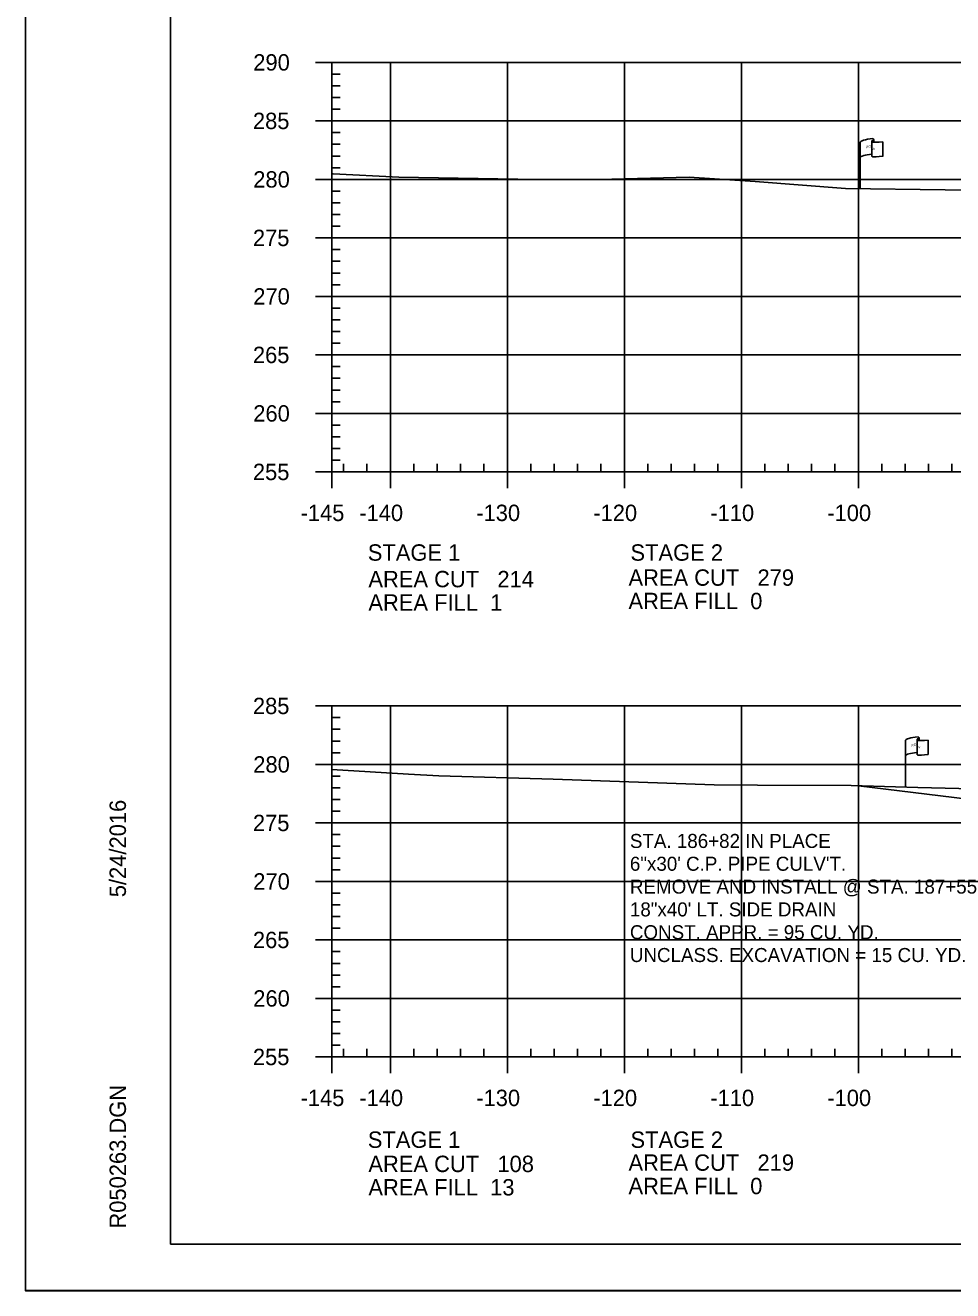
# Model space of a CAD drawing. Extents: x 1365647 to 1367999, y 387113 to 400173.
# Drawn here: x 1365723.7 to 1365802.9, y 388652.8 to 388760.9 of the extents above; entities that cross this region are included whole.
import ezdxf

# ---------------------------------------------------------------- set-up
doc = ezdxf.new("R2010")
doc.units = 0
for name, color, linetype in [('E_Existing ROW', 7, 'Continuous'), ('R_Axis', 7, 'Continuous'), ('R_Axis Annot', 7, 'Continuous'), ('R_Border', 7, 'Continuous'), ('R_Draft', 7, 'Continuous'), ('R_Drive', 7, 'Continuous'), ('R_Exist Surface', 7, 'Continuous'), ('R_Grid', 7, 'Continuous'), ('R_No Plot', 7, 'Continuous')]:
    doc.layers.add(name, color=color, linetype=linetype)

msp = doc.modelspace()

# ---------------------------------------------------------------- linework, layer by layer
at = {"layer": 'E_Existing ROW'}
for p, q in [((1365795.04, 388746.95), (1365795.04, 388750.9)), ((1365796.03, 388750.99), (1365796.03, 388750.98)), ((1365796.03, 388750.98), (1365796.03, 388749.75)), ((1365796.2, 388751.15), (1365796.2, 388750.91)), ((1365796.97, 388750.95), (1365796.97, 388749.71)), ((1365798.91, 388695.81), (1365798.91, 388699.76)), ((1365799.9, 388699.86), (1365799.9, 388699.84)), ((1365799.9, 388699.84), (1365799.9, 388698.62)), ((1365800.07, 388700.01), (1365800.07, 388699.77)), ((1365800.84, 388699.82), (1365800.84, 388698.58))]:
    msp.add_line(p, q, dxfattribs=at)
for centre, radius, start, end in [((1365796.11, 388750.99), 0.078, 88.6458, 274.2828), ((1365796.12, 388751.15), 0.0783, 263.0712, 93.9564), ((1365796.11, 388749.75), 0.0783, 180, 273.9564), ((1365799.98, 388699.86), 0.078, 88.6458, 274.2828), ((1365799.99, 388700.01), 0.0783, 263.0712, 93.9564), ((1365799.98, 388698.62), 0.0783, 180, 273.9564)]:
    msp.add_arc(centre, radius, start, end, dxfattribs=at)
for centre, major_axis, ratio, start_param, end_param in [((1365796.62, 388750.94), (-1.58, -0.04), 0.19887, 5.030368, 6.283185), ((1365797.33, 388751.06), (-1.23, -0.13), 0.052933, 0.159456, 1.268315), ((1365796.61, 388749.62), (-1.58, -0.04), 0.19887, 5.083035, 6.194897), ((1365797.33, 388749.82), (-1.23, -0.13), 0.052933, 0.159456, 1.268315), ((1365800.49, 388699.81), (-1.58, -0.04), 0.19887, 5.030368, 6.283185), ((1365801.2, 388699.92), (-1.23, -0.13), 0.052933, 0.159456, 1.268315), ((1365800.48, 388698.49), (-1.58, -0.04), 0.19887, 5.083035, 6.194897), ((1365801.2, 388698.68), (-1.23, -0.13), 0.052933, 0.159456, 1.268315)]:
    msp.add_ellipse(centre, major_axis=major_axis, ratio=ratio, start_param=start_param, end_param=end_param, dxfattribs=at)
at = {"layer": 'R_Axis'}
for p, q in [((1365748.49, 388757.74), (1365749.89, 388757.74)), ((1365749.89, 388722.74), (1365749.89, 388757.74)), ((1365749.89, 388756.74), (1365750.59, 388756.74)), ((1365749.89, 388755.74), (1365750.59, 388755.74)), ((1365749.89, 388754.74), (1365750.59, 388754.74)), ((1365749.89, 388753.74), (1365750.59, 388753.74)), ((1365748.49, 388752.74), (1365749.89, 388752.74)), ((1365749.89, 388751.74), (1365750.59, 388751.74)), ((1365749.89, 388750.74), (1365750.59, 388750.74)), ((1365749.89, 388749.74), (1365750.59, 388749.74)), ((1365749.89, 388748.74), (1365750.59, 388748.74)), ((1365748.49, 388747.74), (1365749.89, 388747.74)), ((1365749.89, 388746.74), (1365750.59, 388746.74)), ((1365749.89, 388745.74), (1365750.59, 388745.74)), ((1365749.89, 388744.74), (1365750.59, 388744.74)), ((1365749.89, 388743.74), (1365750.59, 388743.74)), ((1365748.49, 388742.74), (1365749.89, 388742.74)), ((1365749.89, 388741.74), (1365750.59, 388741.74)), ((1365749.89, 388740.74), (1365750.59, 388740.74)), ((1365749.89, 388739.74), (1365750.59, 388739.74)), ((1365749.89, 388738.74), (1365750.59, 388738.74)), ((1365748.49, 388737.74), (1365749.89, 388737.74)), ((1365749.89, 388736.74), (1365750.59, 388736.74)), ((1365749.89, 388735.74), (1365750.59, 388735.74)), ((1365749.89, 388734.74), (1365750.59, 388734.74)), ((1365749.89, 388733.74), (1365750.59, 388733.74)), ((1365748.49, 388732.74), (1365749.89, 388732.74)), ((1365749.89, 388731.74), (1365750.59, 388731.74)), ((1365749.89, 388730.74), (1365750.59, 388730.74)), ((1365749.89, 388729.74), (1365750.59, 388729.74)), ((1365748.49, 388727.74), (1365749.89, 388727.74)), ((1365749.89, 388728.74), (1365750.59, 388728.74)), ((1365749.89, 388726.74), (1365750.59, 388726.74)), ((1365749.89, 388725.74), (1365750.59, 388725.74)), ((1365749.89, 388724.74), (1365750.59, 388724.74)), ((1365749.89, 388723.74), (1365750.59, 388723.74)), ((1365749.89, 388722.74), (1365749.89, 388723.44)), ((1365750.89, 388722.74), (1365750.89, 388723.44)), ((1365752.89, 388722.74), (1365752.89, 388723.44)), ((1365756.89, 388722.74), (1365756.89, 388723.44)), ((1365758.89, 388722.74), (1365758.89, 388723.44)), ((1365760.89, 388722.74), (1365760.89, 388723.44)), ((1365762.89, 388722.74), (1365762.89, 388723.44)), ((1365766.89, 388722.74), (1365766.89, 388723.44)), ((1365768.89, 388722.74), (1365768.89, 388723.44)), ((1365770.89, 388722.74), (1365770.89, 388723.44)), ((1365772.89, 388722.74), (1365772.89, 388723.44)), ((1365776.89, 388722.74), (1365776.89, 388723.44)), ((1365778.89, 388722.74), (1365778.89, 388723.44)), ((1365780.89, 388722.74), (1365780.89, 388723.44)), ((1365782.89, 388722.74), (1365782.89, 388723.44)), ((1365786.89, 388722.74), (1365786.89, 388723.44)), ((1365788.89, 388722.74), (1365788.89, 388723.44)), ((1365790.89, 388722.74), (1365790.89, 388723.44)), ((1365792.89, 388722.74), (1365792.89, 388723.44)), ((1365796.89, 388722.74), (1365796.89, 388723.44)), ((1365798.89, 388722.74), (1365798.89, 388723.44)), ((1365800.89, 388722.74), (1365800.89, 388723.44)), ((1365802.89, 388722.74), (1365802.89, 388723.44)), ((1365748.49, 388722.74), (1365749.89, 388722.74)), ((1365749.89, 388722.74), (1366039.89, 388722.74)), ((1365749.89, 388721.34), (1365749.89, 388722.74)), ((1365754.89, 388721.34), (1365754.89, 388722.74)), ((1365764.89, 388721.34), (1365764.89, 388722.74)), ((1365774.89, 388721.34), (1365774.89, 388722.74)), ((1365784.89, 388721.34), (1365784.89, 388722.74)), ((1365794.89, 388721.34), (1365794.89, 388722.74)), ((1365748.49, 388702.74), (1365749.89, 388702.74)), ((1365749.89, 388672.74), (1365749.89, 388702.74)), ((1365749.89, 388701.74), (1365750.59, 388701.74)), ((1365749.89, 388700.74), (1365750.59, 388700.74)), ((1365749.89, 388699.74), (1365750.59, 388699.74)), ((1365749.89, 388698.74), (1365750.59, 388698.74)), ((1365748.49, 388697.74), (1365749.89, 388697.74)), ((1365749.89, 388696.74), (1365750.59, 388696.74)), ((1365749.89, 388695.74), (1365750.59, 388695.74)), ((1365749.89, 388694.74), (1365750.59, 388694.74)), ((1365749.89, 388693.74), (1365750.59, 388693.74)), ((1365748.49, 388692.74), (1365749.89, 388692.74)), ((1365749.89, 388691.74), (1365750.59, 388691.74)), ((1365749.89, 388690.74), (1365750.59, 388690.74)), ((1365749.89, 388689.74), (1365750.59, 388689.74)), ((1365748.49, 388687.74), (1365749.89, 388687.74)), ((1365749.89, 388688.74), (1365750.59, 388688.74)), ((1365749.89, 388686.74), (1365750.59, 388686.74)), ((1365749.89, 388685.74), (1365750.59, 388685.74)), ((1365749.89, 388684.74), (1365750.59, 388684.74)), ((1365749.89, 388683.74), (1365750.59, 388683.74)), ((1365748.49, 388682.74), (1365749.89, 388682.74)), ((1365749.89, 388681.74), (1365750.59, 388681.74)), ((1365749.89, 388680.74), (1365750.59, 388680.74)), ((1365749.89, 388679.74), (1365750.59, 388679.74)), ((1365749.89, 388678.74), (1365750.59, 388678.74)), ((1365748.49, 388677.74), (1365749.89, 388677.74)), ((1365749.89, 388676.74), (1365750.59, 388676.74)), ((1365749.89, 388675.74), (1365750.59, 388675.74)), ((1365749.89, 388674.74), (1365750.59, 388674.74)), ((1365749.89, 388673.74), (1365750.59, 388673.74)), ((1365748.49, 388672.74), (1365749.89, 388672.74)), ((1365749.89, 388672.74), (1365749.89, 388673.44)), ((1365749.89, 388672.74), (1366039.89, 388672.74)), ((1365749.89, 388671.34), (1365749.89, 388672.74)), ((1365750.89, 388672.74), (1365750.89, 388673.44)), ((1365752.89, 388672.74), (1365752.89, 388673.44)), ((1365754.89, 388671.34), (1365754.89, 388672.74)), ((1365756.89, 388672.74), (1365756.89, 388673.44)), ((1365758.89, 388672.74), (1365758.89, 388673.44)), ((1365760.89, 388672.74), (1365760.89, 388673.44)), ((1365762.89, 388672.74), (1365762.89, 388673.44)), ((1365764.89, 388671.34), (1365764.89, 388672.74)), ((1365766.89, 388672.74), (1365766.89, 388673.44)), ((1365768.89, 388672.74), (1365768.89, 388673.44)), ((1365770.89, 388672.74), (1365770.89, 388673.44)), ((1365772.89, 388672.74), (1365772.89, 388673.44)), ((1365774.89, 388671.34), (1365774.89, 388672.74)), ((1365776.89, 388672.74), (1365776.89, 388673.44)), ((1365778.89, 388672.74), (1365778.89, 388673.44)), ((1365780.89, 388672.74), (1365780.89, 388673.44)), ((1365782.89, 388672.74), (1365782.89, 388673.44)), ((1365784.89, 388671.34), (1365784.89, 388672.74)), ((1365786.89, 388672.74), (1365786.89, 388673.44)), ((1365788.89, 388672.74), (1365788.89, 388673.44)), ((1365790.89, 388672.74), (1365790.89, 388673.44)), ((1365792.89, 388672.74), (1365792.89, 388673.44)), ((1365794.89, 388671.34), (1365794.89, 388672.74)), ((1365796.89, 388672.74), (1365796.89, 388673.44)), ((1365798.89, 388672.74), (1365798.89, 388673.44)), ((1365800.89, 388672.74), (1365800.89, 388673.44)), ((1365802.89, 388672.74), (1365802.89, 388673.44))]:
    msp.add_line(p, q, dxfattribs=at)
at = {"layer": 'R_Border'}
for p, q in [((1365736.09, 388656.74), (1365736.09, 388862.2)), ((1365736.09, 388656.74), (1365736.09, 388656.74)), ((1366052.27, 388656.74), (1365736.09, 388656.74))]:
    msp.add_line(p, q, dxfattribs=at)
at = {"layer": 'R_Drive'}
msp.add_line((1365840.62, 388690.38), (1365794.89, 388695.91), dxfattribs=at)
at = {"layer": 'R_Exist Surface'}
for points in [[(1365749.89, 388748.23), (1365750, 388748.23), (1365755.61, 388747.94), (1365767.45, 388747.74), (1365773.81, 388747.76), (1365780.42, 388747.94), (1365786.08, 388747.56), (1365793.78, 388746.96), (1365802.31, 388746.86), (1365814.99, 388746.65)], [(1365749.89, 388697.31), (1365756.45, 388696.91), (1365759.03, 388696.76), (1365768.79, 388696.47), (1365782.57, 388696), (1365786.26, 388695.98), (1365794.27, 388695.93), (1365799.97, 388695.78), (1365808.18, 388695.58)]]:
    msp.add_lwpolyline(points, dxfattribs=at)
at = {"layer": 'R_Grid'}
for p, q in [((1365749.89, 388757.74), (1366039.89, 388757.74)), ((1365749.89, 388722.74), (1365749.89, 388757.74)), ((1365754.89, 388722.74), (1365754.89, 388757.74)), ((1365764.89, 388722.74), (1365764.89, 388757.74)), ((1365774.89, 388722.74), (1365774.89, 388757.74)), ((1365784.89, 388722.74), (1365784.89, 388757.74)), ((1365794.89, 388722.74), (1365794.89, 388757.74)), ((1365749.89, 388752.74), (1366039.89, 388752.74)), ((1365749.89, 388747.74), (1366039.89, 388747.74)), ((1365749.89, 388742.74), (1366039.89, 388742.74)), ((1365749.89, 388737.74), (1366039.89, 388737.74)), ((1365749.89, 388732.74), (1366039.89, 388732.74)), ((1365749.89, 388727.74), (1366039.89, 388727.74)), ((1365749.89, 388722.74), (1366039.89, 388722.74)), ((1365749.89, 388702.74), (1366039.89, 388702.74)), ((1365749.89, 388672.74), (1365749.89, 388702.74)), ((1365754.89, 388672.74), (1365754.89, 388702.74)), ((1365764.89, 388672.74), (1365764.89, 388702.74)), ((1365774.89, 388672.74), (1365774.89, 388702.74)), ((1365784.89, 388672.74), (1365784.89, 388702.74)), ((1365794.89, 388672.74), (1365794.89, 388702.74)), ((1365749.89, 388697.74), (1366039.89, 388697.74)), ((1365749.89, 388692.74), (1366039.89, 388692.74)), ((1365749.89, 388687.74), (1366039.89, 388687.74)), ((1365749.89, 388682.74), (1366039.89, 388682.74)), ((1365749.89, 388677.74), (1366039.89, 388677.74)), ((1365749.89, 388672.74), (1366039.89, 388672.74))]:
    msp.add_line(p, q, dxfattribs=at)
at = {"layer": 'R_No Plot'}
msp.add_line((1365723.69, 388652.77), (1366057.03, 388652.77), dxfattribs=at)
msp.add_lwpolyline([(1365723.69, 388866.1), (1366057.03, 388866.1), (1366057.03, 388652.76), (1365723.69, 388652.76)], close=True, dxfattribs=at)

# ---------------------------------------------------------------- texts
at = {"layer": 'E_Existing ROW'}
for s, height, rotation, p in [('R ', 0.2, 9.9884, (1365795.56, 388750.4)), (' O', 0.2, 9.9884, (1365795.7, 388750.44)), ('W', 0.2, 351.1788, (1365796.03, 388750.27)), ('DWB 11-9-07', 0.001, 90, (1365796.2, 388750.91)), ('DWB 11-9-07', 0.001, 5.0717, (1365796.96, 388749.71)), ('DWB 11-9-07', 0.001, 90, (1365795.04, 388746.95)), ('DWB 11-9-07', 0.001, 90, (1365800.07, 388699.77)), ('R ', 0.2, 9.9884, (1365799.43, 388699.26)), (' O', 0.2, 9.9884, (1365799.57, 388699.31)), ('W', 0.2, 351.1788, (1365799.9, 388699.14)), ('DWB 11-9-07', 0.001, 5.0717, (1365800.83, 388698.58)), ('DWB 11-9-07', 0.001, 90, (1365798.91, 388695.81))]:
    msp.add_text(s, height=height, rotation=rotation, dxfattribs=at).set_placement(p)
at = {"layer": 'R_Axis Annot'}
for s, p in [('290', (1365743.17, 388757.04)), ('285', (1365743.14, 388752.04)), ('280', (1365743.17, 388747.04)), ('275', (1365743.14, 388742.04)), ('270', (1365743.17, 388737.04)), ('265', (1365743.14, 388732.04)), ('260', (1365743.17, 388727.04)), ('255', (1365743.14, 388722.04)), ('-145', (1365747.21, 388718.54)), ('-140', (1365752.23, 388718.54)), ('-130', (1365762.23, 388718.54)), ('-120', (1365772.23, 388718.54)), ('-110', (1365782.23, 388718.54)), ('-100', (1365792.23, 388718.54)), ('STAGE 1', (1365752.96, 388715.15)), ('STAGE 2', (1365775.41, 388715.15)), ('AREA CUT   214', (1365753.01, 388712.88)), ('AREA CUT   279', (1365775.24, 388713.01)), ('AREA FILL  1', (1365753.01, 388710.88)), ('AREA FILL  0', (1365775.24, 388711.01)), ('285', (1365743.14, 388702.04)), ('280', (1365743.17, 388697.04)), ('275', (1365743.14, 388692.04)), ('270', (1365743.17, 388687.04)), ('265', (1365743.14, 388682.04)), ('260', (1365743.17, 388677.04)), ('255', (1365743.14, 388672.04)), ('-145', (1365747.21, 388668.54)), ('-140', (1365752.23, 388668.54)), ('-130', (1365762.23, 388668.54)), ('-120', (1365772.23, 388668.54)), ('-110', (1365782.23, 388668.54)), ('-100', (1365792.23, 388668.54)), ('STAGE 1', (1365752.96, 388664.97)), ('STAGE 2', (1365775.41, 388664.97)), ('AREA CUT   108', (1365753.01, 388662.9)), ('AREA CUT   219', (1365775.24, 388663.01)), ('AREA FILL  13', (1365753.01, 388660.9)), ('AREA FILL  0', (1365775.24, 388661.01))]:
    msp.add_text(s, height=1.4, dxfattribs=at).set_placement(p)
at = {"layer": 'R_Border'}
for s, p in [('5/24/2016', (1365732.29, 388686.39)), ('R050263.DGN', (1365732.29, 388658.07))]:
    msp.add_text(s, height=1.4, rotation=90, dxfattribs=at).set_placement(p)
at = {"layer": 'R_Draft'}
for s, p in [('STA. 186+82 IN PLACE', (1365775.36, 388690.6)), ('6"x30\' C.P. PIPE CULV\'T.', (1365775.36, 388688.65)), ('REMOVE AND INSTALL @ STA. 187+55', (1365775.36, 388686.7)), ('18"x40\' LT. SIDE DRAIN', (1365775.36, 388684.75)), ('CONST. APPR. = 95 CU. YD.', (1365775.36, 388682.8)), ('UNCLASS. EXCAVATION = 15 CU. YD.', (1365775.36, 388680.85))]:
    msp.add_text(s, height=1.2, rotation=360, dxfattribs=at).set_placement(p)

doc.saveas('drawing.dxf')
